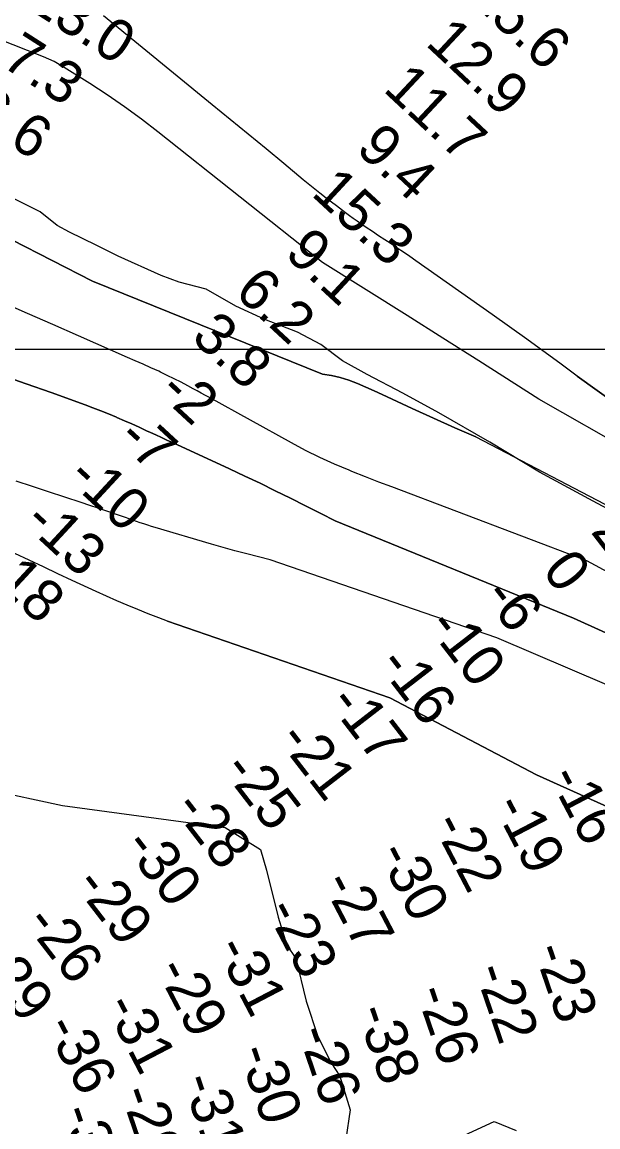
# Model space of a CAD drawing. Extents: x 3263578 to 3301413, y 764927 to 798602.
# Drawn here: x 3290267 to 3291189, y 780646 to 782414 of the extents above; entities that cross this region are included whole.
import ezdxf

# ---------------------------------------------------------------- set-up
doc = ezdxf.new("R2010")
doc.units = 0
for name, color, linetype in [('V-GRID-MAJR', 7, 'Continuous'), ('V-RIVR-EDGE', 7, 'Continuous'), ('V-RIVR-RANG', 7, 'Continuous'), ('V-TOPO-DPTH', 7, 'Continuous'), ('V-TOPO-MINR', 7, 'Continuous'), ('V-TOPO-WATR', 7, 'Continuous')]:
    doc.layers.add(name, color=color, linetype=linetype)

msp = doc.modelspace()

# ---------------------------------------------------------------- linework, layer by layer
at = {"layer": 'V-GRID-MAJR'}
msp.add_spline([(3267730.5, 781891.4), (3270351, 781890.6), (3275592.2, 781889.4), (3280833.3, 781889.1), (3286074.5, 781889.4), (3291315.6, 781890.6), (3296556.8, 781892.5), (3299177.4, 781893.7)], degree=3, dxfattribs=at)
at = {"layer": 'V-RIVR-EDGE'}
msp.add_lwpolyline([(3291220.9, 781626.3), (3291181.8, 781647.2), (3291095.9, 781693.9), (3291016.4, 781741.9), (3290934.4, 781788.7), (3290877.1, 781820.1), (3290819.8, 781849.8), (3290780.7, 781871.6), (3290746, 781898.2), (3290708.2, 781917.5), (3290656.1, 781938), (3290609.7, 781959.4), (3290562.4, 781986.5), (3290518.9, 781997.5), (3290490.3, 782008.4), (3290421.2, 782039.4), (3290386.1, 782056.9), (3290343.5, 782077.9), (3290323.5, 782088.4), (3290296.6, 782110.2), (3290252.8, 782132)], dxfattribs=at)
at = {"layer": 'V-TOPO-DPTH'}
for points in [[(3289179.8, 782632.3), (3290136.5, 782120.1), (3290150.3, 782113.9), (3290164, 782107.6), (3290177.7, 782101.2), (3290191.3, 782094.7), (3290251.2, 782065.7), (3290380.1, 781999.2), (3290748.6, 781850.2), (3290762.9, 781848.3), (3290776.8, 781844.9), (3290790.6, 781840.6), (3290804.2, 781835.3), (3290817.6, 781829.9), (3290831, 781824), (3290844.2, 781818), (3290892, 781795.4), (3290925.9, 781779.8), (3290960.1, 781764.6), (3290993.9, 781750.3)], [(3289179.8, 782632.3), (3290136.5, 782120.1), (3290150.3, 782113.9), (3290164, 782107.6), (3290177.7, 782101.2), (3290191.3, 782094.7), (3290251.2, 782065.7), (3290380.1, 781999.2), (3290748.6, 781850.2), (3290762.9, 781848.3), (3290776.8, 781844.9), (3290790.6, 781840.6), (3290804.2, 781835.3), (3290817.6, 781829.9), (3290831, 781824), (3290844.2, 781818), (3290892, 781795.4), (3290925.9, 781779.8), (3290960.1, 781764.6), (3290993.9, 781750.3)], [(3291156.2, 781847.5), (3291130.4, 781866.7), (3291075.5, 781906.5), (3291020.2, 781945.9), (3290897.8, 782032), (3290888, 782038.8), (3290878.1, 782045.6), (3290868.2, 782052.2), (3290858.2, 782058.8), (3290848.3, 782065.4), (3290838.3, 782072), (3290828.4, 782078.6), (3290818.4, 782085.3), (3290810, 782091), (3290803.8, 782095.3), (3290797.5, 782099.6), (3290791.4, 782104.1), (3290785.3, 782108.6), (3290770.6, 782119.8), (3290757.2, 782130), (3290743.9, 782140.3), (3290730.8, 782150.9), (3290717.7, 782161.5), (3290686.6, 782187.4), (3290658, 782211), (3290629.3, 782234.6), (3290600.7, 782258.1), (3290572, 782281.6), (3290397.6, 782423.8)], [(3290234.3, 781848.7), (3290274.2, 781835), (3290314.1, 781820.9), (3290368.2, 781801.5), (3290380.8, 781796.8), (3290393.4, 781792), (3290405.9, 781786.9), (3290418.4, 781781.6), (3290419.3, 781781.2), (3290431.2, 781776), (3290443.1, 781770.8), (3290455, 781765.4), (3290466.9, 781760), (3290472.8, 781757.3), (3290481.7, 781753.2), (3290490.5, 781749.2), (3290499.4, 781745.1), (3290508.2, 781741), (3290599.5, 781699), (3290624.1, 781687.5), (3290648.6, 781675.8), (3290672.9, 781663.9), (3290697.2, 781651.8), (3290721.3, 781639.5), (3290745.5, 781627.3), (3290768.6, 781615.5)], [(3290768.6, 781615.5), (3290745.5, 781627.3), (3290721.3, 781639.5), (3290697.2, 781651.8), (3290672.9, 781663.9), (3290648.6, 781675.8), (3290624.1, 781687.5), (3290599.5, 781699), (3290508.2, 781741), (3290499.4, 781745.1), (3290490.5, 781749.2), (3290481.7, 781753.2), (3290472.8, 781757.3), (3290466.9, 781760), (3290455, 781765.4), (3290443.1, 781770.8), (3290431.2, 781776), (3290419.3, 781781.2), (3290418.4, 781781.6), (3290405.9, 781786.9), (3290393.4, 781792), (3290380.8, 781796.8), (3290368.2, 781801.5), (3290314.1, 781820.9), (3290274.2, 781835), (3290234.3, 781848.7)], [(3294973.1, 775831.4), (3295017.6, 775831.4), (3294965.5, 776147.7), (3295107.7, 776945.4), (3295094.3, 777022.3), (3294840.5, 777707.9), (3294732.7, 777981.7), (3294573.4, 778477.2), (3294476.6, 778647), (3294305.5, 778948.1), (3294208.7, 779099.9), (3294026.3, 779407.8), (3293661.5, 779960.3), (3293616.5, 780071.2), (3293497.5, 780381.2), (3293432.2, 780489.9), (3293378, 780514.9), (3293061.8, 780628.7), (3292540.1, 780858.3), (3292411.4, 780931), (3292041.2, 781171.5), (3291729.9, 781432.3), (3291450.1, 781636.4), (3291156.2, 781847.5)], [(3290993.9, 781750.3), (3291284.2, 781598.6), (3291630.7, 781389.5), (3291944.9, 781095.1), (3292387.4, 780805.7), (3293053.8, 780441), (3293501.2, 780012.8), (3293969.6, 779413.7), (3294288.7, 778937.7), (3294522.5, 778478), (3294808.9, 777703.2), (3294871.2, 776987.6), (3294917.1, 776149.3), (3294973.1, 775831.4)], [(3290993.9, 781750.3), (3291284.2, 781598.6), (3291630.7, 781389.5), (3291944.9, 781095.1), (3292387.4, 780805.7), (3293053.8, 780441), (3293501.2, 780012.8), (3293969.6, 779413.7), (3294288.7, 778937.7), (3294522.5, 778478), (3294808.9, 777703.2), (3294871.2, 776987.6), (3294917.1, 776149.3), (3294973.1, 775831.4)], [(3290768.6, 781615.5), (3291150.4, 781460.1), (3291529, 781288.3), (3291843.4, 781063.3), (3292285.8, 780768.6), (3292829.6, 780430.9), (3293437.1, 779980.9), (3293836.1, 779403.3), (3294315, 778777.5), (3294426.7, 778613.1), (3294493.1, 778487.4), (3294758.2, 777715.3), (3294781.5, 777440.3), (3294887.8, 776166.7), (3294937.5, 775831.4), (3294908.8, 775831.4)], [(3294973.1, 775831.4), (3294937.5, 775831.4), (3294887.8, 776166.7), (3294781.5, 777440.3), (3294758.2, 777715.3), (3294493.1, 778487.4), (3294426.7, 778613.1), (3294315, 778777.5), (3293836.1, 779403.3), (3293437.1, 779980.9), (3292829.6, 780430.9), (3292285.8, 780768.6), (3291843.4, 781063.3), (3291529, 781288.3), (3291150.4, 781460.1), (3290768.6, 781615.5)], [(3290500.3, 781455), (3290486.2, 781460.5), (3290469.4, 781467.1), (3290452.6, 781473.8), (3290435.9, 781480.8), (3290419.3, 781487.8), (3290402.7, 781495.2), (3290386.3, 781502.6), (3290347.6, 781520.5), (3290324.6, 781531.2), (3290301.6, 781541.9), (3290278.7, 781552.7), (3290255.8, 781563.6)], [(3290500.3, 781455), (3290486.2, 781460.5), (3290469.4, 781467.1), (3290452.6, 781473.8), (3290435.9, 781480.8), (3290419.3, 781487.8), (3290402.7, 781495.2), (3290386.3, 781502.6), (3290347.6, 781520.5), (3290324.6, 781531.2), (3290301.6, 781541.9), (3290278.7, 781552.7), (3290255.8, 781563.6)], [(3294908.8, 775831.4), (3294853.1, 776170.8), (3294759.8, 777292.2), (3294728.7, 777671.3), (3294643.9, 777933.2), (3294474.4, 778472.8), (3294410.7, 778590.4), (3293793.3, 779398.1), (3293399.4, 779842.2), (3292701.4, 780415.2), (3292082.9, 780753.1), (3291592.3, 780983.9), (3291091, 781209.3), (3290856.4, 781332.7), (3290500.3, 781455)], [(3294908.8, 775831.4), (3294853.1, 776170.8), (3294759.8, 777292.2), (3294728.7, 777671.3), (3294643.9, 777933.2), (3294474.4, 778472.8), (3294410.7, 778590.4), (3293793.3, 779398.1), (3293399.4, 779842.2), (3292701.4, 780415.2), (3292082.9, 780753.1), (3291592.3, 780983.9), (3291091, 781209.3), (3290856.4, 781332.7), (3290500.3, 781455)], [(3290093.6, 781211.6), (3290332.3, 781160.1), (3290592.6, 781125.1), (3290649.1, 781089.8), (3290658.5, 781056.9)], [(3290093.6, 781211.6), (3290332.3, 781160.1), (3290592.6, 781125.1), (3290649.1, 781089.8), (3290658.5, 781056.9)], [(3290658.5, 781056.9), (3290677.3, 780981.5), (3290691.5, 780936.8), (3290705.6, 780915.6), (3290722.1, 780847.3), (3290740.9, 780790.8), (3290762.1, 780748.4), (3290776.2, 780727.2), (3290792.7, 780673.1), (3290785.6, 780626)], [(3290658.5, 781056.9), (3290677.3, 780981.5), (3290691.5, 780936.8), (3290705.6, 780915.6), (3290722.1, 780847.3), (3290740.9, 780790.8), (3290762.1, 780748.4), (3290776.2, 780727.2), (3290792.7, 780673.1), (3290785.6, 780626)], [(3290962.1, 780626), (3291023.3, 780654.3), (3291058.6, 780640.1)], [(3290962.1, 780626), (3291023.3, 780654.3), (3291058.6, 780640.1)]]:
    msp.add_lwpolyline(points, dxfattribs=at)
at = {"layer": 'V-TOPO-MINR'}
for points in [[(3291094.5, 781810.5), (3291056.1, 781835.1), (3290998.7, 781871.6), (3290941.3, 781908), (3290883.8, 781944.2), (3290748.4, 782029), (3290484.9, 782238.4), (3290458.4, 782258.8), (3290431.5, 782278.5), (3290403.9, 782297.4), (3290375.9, 782315.7), (3290335.1, 782341.3), (3290327, 782346.1), (3290318.8, 782350.6), (3290310.4, 782354.6), (3290301.7, 782358.2), (3290227.3, 782387.6), (3289731.9, 782517.6)], [(3291156.2, 781847.5), (3291130.4, 781866.7), (3291075.5, 781906.5), (3291020.2, 781945.9), (3290897.8, 782032), (3290888, 782038.8), (3290878.1, 782045.6), (3290868.2, 782052.2), (3290858.2, 782058.8), (3290848.3, 782065.4), (3290838.3, 782072), (3290828.4, 782078.6), (3290818.4, 782085.3), (3290810, 782091), (3290803.8, 782095.3), (3290797.5, 782099.6), (3290791.4, 782104.1), (3290785.3, 782108.6), (3290770.6, 782119.8), (3290757.2, 782130), (3290743.9, 782140.3), (3290730.8, 782150.9), (3290717.7, 782161.5), (3290686.6, 782187.4), (3290658, 782211), (3290629.3, 782234.6), (3290600.7, 782258.1), (3290572, 782281.6), (3290397.6, 782423.8)], [(3290859.6, 781670), (3290838.6, 781677.9), (3290817, 781686.3), (3290795.4, 781694.9), (3290791.1, 781696.6), (3290767.5, 781706.6), (3290744.3, 781717.1), (3290721.4, 781728.5), (3290698.8, 781740.4), (3290567.5, 781812.9), (3290561, 781816.5), (3290554.4, 781820.1), (3290547.9, 781823.7), (3290541.3, 781827.2), (3290532.8, 781831.8), (3290522, 781837.6), (3290511, 781843.2), (3290500, 781848.5), (3290488.9, 781853.8), (3290486.2, 781855), (3290473.7, 781860.7), (3290461.1, 781866.3), (3290448.6, 781871.9), (3290436, 781877.4), (3290357.6, 781911.8), (3290316.8, 781929.8), (3290276, 781947.8), (3290235.2, 781965.8)], [(3290768.6, 781615.5), (3290745.5, 781627.3), (3290721.3, 781639.5), (3290697.2, 781651.8), (3290672.9, 781663.9), (3290648.6, 781675.8), (3290624.1, 781687.5), (3290599.5, 781699), (3290508.2, 781741), (3290499.4, 781745.1), (3290490.5, 781749.2), (3290481.7, 781753.2), (3290472.8, 781757.3), (3290466.9, 781760), (3290455, 781765.4), (3290443.1, 781770.8), (3290431.2, 781776), (3290419.3, 781781.2), (3290418.4, 781781.6), (3290405.9, 781786.9), (3290393.4, 781792), (3290380.8, 781796.8), (3290368.2, 781801.5), (3290314.1, 781820.9), (3290274.2, 781835), (3290234.3, 781848.7)], [(3291156.2, 781847.5), (3291450.1, 781636.4), (3291729.9, 781432.3), (3292041.2, 781171.5), (3292411.4, 780931), (3292540.1, 780858.3), (3293061.8, 780628.7), (3293378, 780514.9), (3293432.2, 780489.9), (3293497.5, 780381.2), (3293616.5, 780071.2), (3293661.5, 779960.3), (3294026.3, 779407.8), (3294208.7, 779099.9), (3294305.5, 778948.1), (3294476.6, 778647), (3294573.4, 778477.2), (3294732.7, 777981.7), (3294840.5, 777707.9), (3295094.3, 777022.3), (3295107.7, 776945.4), (3294965.5, 776147.7), (3295017.6, 775831.4)], [(3295002.5, 775831.4), (3294989.8, 775908), (3294938.4, 776147.8), (3294902, 776988.9), (3294822.5, 777717), (3294802.2, 777757.8), (3294633.8, 778205.8), (3294526, 778497.7), (3294454, 778633.5), (3294294.2, 778950.4), (3293996.9, 779398.8), (3293559.9, 780017.1), (3293203.8, 780467.8), (3293154.1, 780499.6), (3292447.4, 780849.5), (3291975.6, 781137.8), (3291880.8, 781208.1), (3291684.5, 781375.9), (3291504.1, 781523.3), (3291323.6, 781672.9), (3291244.6, 781725.1), (3291094.5, 781810.5)], [(3290664.6, 781553.3), (3290646, 781558.3), (3290627.1, 781563), (3290608.2, 781568), (3290589.4, 781573.2), (3290570.7, 781578.6), (3290480.5, 781605), (3290474.5, 781606.8), (3290468.6, 781608.7), (3290462.6, 781610.7), (3290456.7, 781612.8), (3290450.8, 781614.9), (3290444.9, 781616.9), (3290438.9, 781619), (3290433, 781621.1), (3290417.2, 781626.5), (3290403.4, 781631.2), (3290389.5, 781635.9), (3290375.7, 781640.5), (3290361.8, 781645), (3290310, 781662), (3290284, 781670.6), (3290258.1, 781679.3)], [(3294124.6, 779110.6), (3293973.8, 779361.7), (3293929.8, 779434.4), (3293624.8, 779826.3), (3293480.2, 780003.3), (3293410.9, 780069.7), (3293159.1, 780278.5), (3292897.7, 780446.4), (3292626.8, 780617.4), (3292293, 780832.7), (3291978, 781029.1), (3291700.9, 781237.9), (3291442.7, 781405.8), (3291171.8, 781551.5), (3290859.6, 781670)], [(3290768.6, 781615.5), (3291150.4, 781460.1), (3291529, 781288.3), (3291843.4, 781063.3), (3292285.8, 780768.6), (3292829.6, 780430.9), (3293437.1, 779980.9), (3293836.1, 779403.3), (3294315, 778777.5), (3294426.7, 778613.1), (3294493.1, 778487.4), (3294758.2, 777715.3), (3294781.5, 777440.3), (3294887.8, 776166.7), (3294937.5, 775831.4)], [(3290500.3, 781455), (3290486.2, 781460.5), (3290469.4, 781467.1), (3290452.6, 781473.8), (3290435.9, 781480.8), (3290419.3, 781487.8), (3290402.7, 781495.2), (3290386.3, 781502.6), (3290347.6, 781520.5), (3290324.6, 781531.2), (3290301.6, 781541.9), (3290278.7, 781552.7), (3290255.8, 781563.6)], [(3294925.6, 775831.4), (3294874.5, 776160.1), (3294796.6, 777041.2), (3294739.5, 777719.4), (3294612.3, 778077.4), (3294479.8, 778494.1), (3294405.4, 778627.8), (3293777.5, 779451.5), (3293394.1, 779874.3), (3293207.7, 780061.6), (3292776.2, 780441.7), (3292189.8, 780790.2), (3291742, 781084.9), (3291379.5, 781278), (3291027.5, 781428.4), (3290664.6, 781553.3)], [(3290500.3, 781455), (3290856.4, 781332.7), (3291091, 781209.3), (3291592.3, 780983.9), (3292082.9, 780753.1), (3292701.4, 780415.2), (3293399.4, 779842.2), (3293793.3, 779398.1), (3294410.7, 778590.4), (3294474.4, 778472.8), (3294643.9, 777933.2), (3294728.7, 777671.3), (3294759.8, 777292.2), (3294853.1, 776170.8), (3294908.8, 775831.4)], [(3290093.6, 781211.6), (3290332.3, 781160.1), (3290592.6, 781125.1), (3290649.1, 781089.8), (3290658.5, 781056.9)], [(3290658.5, 781056.9), (3290677.3, 780981.5), (3290691.5, 780936.8), (3290705.6, 780915.6), (3290722.1, 780847.3), (3290740.9, 780790.8), (3290762.1, 780748.4), (3290776.2, 780727.2), (3290792.7, 780673.1), (3290785.6, 780626)], [(3290962.1, 780626), (3291023.3, 780654.3), (3291058.6, 780640.1)]]:
    msp.add_lwpolyline(points, dxfattribs=at)
at = {"layer": 'V-TOPO-WATR'}
for points in [[(3290993.9, 781750.3), (3290960.1, 781764.6), (3290925.9, 781779.8), (3290892, 781795.4), (3290844.2, 781818), (3290831, 781824), (3290817.6, 781829.9), (3290804.2, 781835.3), (3290790.6, 781840.6), (3290776.8, 781844.9), (3290762.9, 781848.3), (3290748.6, 781850.2), (3290380.1, 781999.2), (3290251.2, 782065.7), (3290191.3, 782094.7), (3290177.7, 782101.2), (3290164, 782107.6), (3290150.3, 782113.9), (3290136.5, 782120.1), (3289179.8, 782632.3)], [(3290993.9, 781750.3), (3291284.2, 781598.6), (3291630.7, 781389.5), (3291944.9, 781095.1), (3292387.4, 780805.7), (3293053.8, 780441), (3293501.2, 780012.8), (3293969.6, 779413.7), (3294288.7, 778937.7), (3294522.5, 778478), (3294808.9, 777703.2), (3294871.2, 776987.6), (3294917.1, 776149.3), (3294973.1, 775831.4)]]:
    msp.add_lwpolyline(points, dxfattribs=at)

# ---------------------------------------------------------------- texts
at = {"layer": 'V-RIVR-RANG'}
for s, rotation, p in [('15.6', 316.9183, (3290978.7, 782452.4)), ('13.0', 327.4276, (3290272.7, 782437.7)), ('12.9', 316.9183, (3290911.7, 782378.1)), ('7.3', 327.4276, (3290232.2, 782344.9)), ('11.7', 316.9183, (3290843.8, 782304.7)), ('9.6', 327.4276, (3290181.3, 782258.7)), ('9.4', 316.9183, (3290799.9, 782208.8)), ('15.3', 317.2004, (3290728.7, 782137.8)), ('9.1', 317.2004, (3290685.9, 782041.2)), ('6.2', 317.2004, (3290605.6, 781979.2)), ('3.8', 317.2004, (3290536.3, 781907.1)), ('-2', 317.2004, (3290483.7, 781819.6)), ('-7', 317.2004, (3290417.5, 781744.6)), ('-10', 317.2004, (3290337.6, 781682.3)), ('-13', 317.2004, (3290267.7, 781610.7)), ('2', 307.6659, (3291176.6, 781598.2)), ('0', 307.6659, (3291098.4, 781535.8)), ('-18', 317.2004, (3290201.5, 781535.7)), ('-6', 307.6659, (3291003.5, 781495.2)), ('-10', 307.6659, (3290914.3, 781447)), ('-16', 307.6659, (3290835.5, 781385.4)), ('-17', 307.6659, (3290756.2, 781324.5)), ('-21', 307.6659, (3290675.2, 781265.9)), ('-25', 307.6659, (3290586.4, 781217.3)), ('-16', 297.587, (3291109.8, 781206)), ('-28', 307.6659, (3290507.7, 781155.5)), ('-19', 297.587, (3291021.2, 781159.7)), ('-22', 297.587, (3290923.3, 781131.1)), ('-30', 307.6659, (3290427.9, 781095.2)), ('-30', 297.587, (3290835.2, 781083.9)), ('-29', 307.6659, (3290349.6, 781033)), ('-27', 297.587, (3290747, 781036.6)), ('-23', 297.587, (3290656.8, 780993.3)), ('-26', 307.6659, (3290270.1, 780972.3)), ('-29', 307.6659, (3290191, 780911.2)), ('-31', 297.587, (3290575.8, 780932.5)), ('-23', 288.9052, (3291085.6, 780929.8)), ('-29', 297.587, (3290480.9, 780898.1)), ('-22', 288.9052, (3290991.1, 780897.1)), ('-26', 288.9052, (3290897.3, 780862.5)), ('-31', 297.587, (3290398.3, 780840.3)), ('-38', 288.9052, (3290802.2, 780831.3)), ('-36', 297.587, (3290303.1, 780806.6)), ('-26', 288.9052, (3290707.9, 780798.1)), ('-30', 288.9052, (3290612.8, 780767.2)), ('-31', 288.9052, (3290522.9, 780721.1)), ('-29', 288.9052, (3290423.9, 780701.4)), ('-30', 288.9052, (3290328.7, 780670.7))]:
    msp.add_text(s, height=67, rotation=rotation, dxfattribs=at).set_placement(p)

doc.saveas('drawing.dxf')
